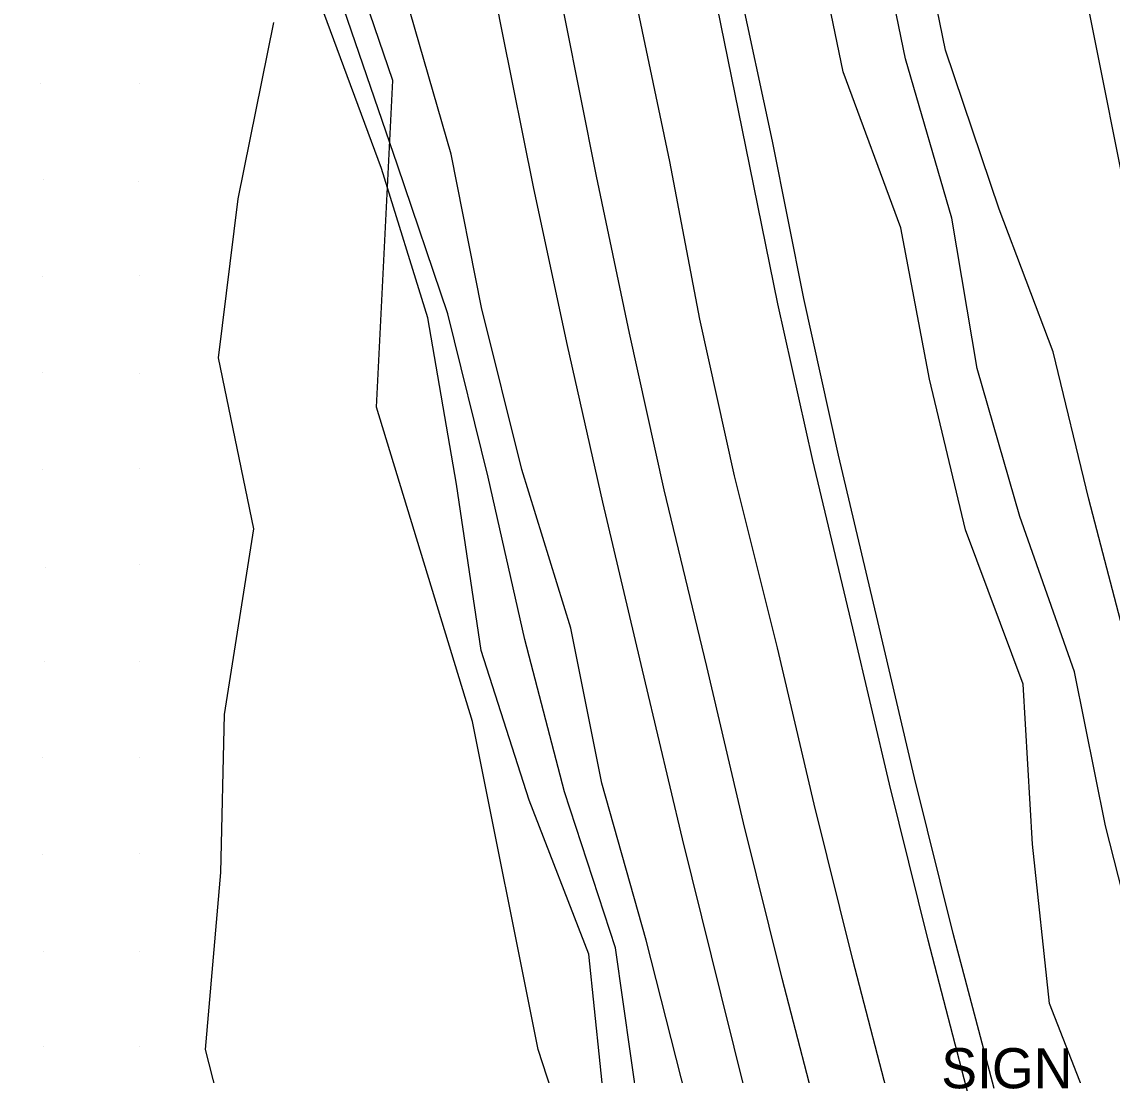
# Model space of a CAD drawing. Extents: x 1602514 to 1609837, y 863887 to 871157.
# Drawn here: x 1604294.3 to 1604464.1, y 868916.6 to 869080.7 of the extents above; entities that cross this region are included whole.
import ezdxf

# ---------------------------------------------------------------- set-up
doc = ezdxf.new("R2010")
doc.units = 0
for name, color, linetype in [('Roadway-Signs', 7, 'Continuous'), ('Survey-Centerline', 7, 'Continuous'), ('Survey-Edge of pavement', 7, 'Continuous'), ('Survey-Flow line', 7, 'Continuous'), ('Survey-Ridge Lines', 7, 'Continuous'), ('Survey-Shoulders', 7, 'Continuous'), ('Survey-Spot dirt', 7, 'Continuous'), ('Survey-Vegetation trees', 7, 'Continuous')]:
    doc.layers.add(name, color=color, linetype=linetype)

msp = doc.modelspace()

# ---------------------------------------------------------------- linework, layer by layer
at = {"layer": 'Survey-Centerline'}
msp.add_lwpolyline([(1604429.99, 868910.39), (1604423.73, 868934.59), (1604417.7, 868958.86), (1604411.97, 868983.2), (1604405.3, 869009.99), (1604399.88, 869034.4), (1604395.21, 869058.96), (1604390.07, 869083.42), (1604385.25, 869107.95), (1604380.53, 869132.5), (1604376.13, 869157.11), (1604371.54, 869184.32), (1604367.47, 869209), (1604363.77, 869233.72), (1604361.56, 869248.8), (1604358.52, 869273.47)], dxfattribs=at)
msp.add_lwpolyline([(1604429.99, 868910.39), (1604423.73, 868934.59), (1604417.7, 868958.86), (1604411.97, 868983.2), (1604405.3, 869009.99), (1604399.88, 869034.4), (1604395.21, 869058.96), (1604390.07, 869083.42), (1604385.25, 869107.95), (1604380.53, 869132.5), (1604376.13, 869157.11), (1604371.54, 869184.32), (1604367.47, 869209), (1604363.77, 869233.72), (1604361.56, 869248.8), (1604358.52, 869273.47)], dxfattribs=at)
at = {"layer": 'Survey-Edge of pavement'}
for points in [[(1604441.73, 868913.49), (1604435.47, 868937.69), (1604429.43, 868961.95), (1604423.71, 868986.3), (1604417.48, 869012.41), (1604412.06, 869036.82), (1604407.04, 869061.31), (1604402.06, 869085.8), (1604397.23, 869110.33), (1604392.51, 869134.88), (1604388.12, 869159.49), (1604383.64, 869185.96), (1604379.58, 869210.64), (1604375.88, 869235.37), (1604373.78, 869250.45), (1604370.73, 869275.15)], [(1604441.73, 868913.49), (1604435.47, 868937.69), (1604429.43, 868961.95), (1604423.71, 868986.3), (1604417.48, 869012.41), (1604412.06, 869036.82), (1604407.04, 869061.31), (1604402.06, 869085.8), (1604397.23, 869110.33), (1604392.51, 869134.88), (1604388.12, 869159.49), (1604383.64, 869185.96), (1604379.58, 869210.64), (1604375.88, 869235.37), (1604373.78, 869250.45), (1604370.73, 869275.15)], [(1604418.98, 868907.49), (1604412.72, 868931.69), (1604406.69, 868955.95), (1604400.96, 868980.29), (1604394.32, 869007.81), (1604388.91, 869032.22), (1604383.77, 869056.69), (1604378.94, 869081.21), (1604374.11, 869105.74), (1604369.39, 869130.29), (1604365, 869154.9), (1604360.28, 869182.79), (1604356.22, 869207.47), (1604352.52, 869232.19), (1604350.38, 869247.28), (1604347.13, 869271.91)], [(1604418.98, 868907.49), (1604412.72, 868931.69), (1604406.69, 868955.95), (1604400.96, 868980.29), (1604394.32, 869007.81), (1604388.91, 869032.22), (1604383.77, 869056.69), (1604378.94, 869081.21), (1604374.11, 869105.74), (1604369.39, 869130.29), (1604365, 869154.9), (1604360.28, 869182.79), (1604356.22, 869207.47), (1604352.52, 869232.19), (1604350.38, 869247.28), (1604347.13, 869271.91)]]:
    msp.add_lwpolyline(points, dxfattribs=at)
at = {"layer": 'Survey-Flow line'}
for points in [[(1604481.36, 868884.29), (1604475.64, 868908.22), (1604469.14, 868931.65), (1604463.08, 868955.47), (1604458.26, 868979.46), (1604449.71, 869003.69), (1604443.08, 869026.72), (1604439.12, 869050.16), (1604431.9, 869074.97), (1604426.97, 869098.97), (1604423.02, 869123.51), (1604419.66, 869147.75), (1604413.92, 869171.75), (1604412.56, 869196.69), (1604406.79, 869220.46), (1604403.76, 869245.16), (1604400.6, 869269.02), (1604399.12, 869279.06)], [(1604481.36, 868884.29), (1604475.64, 868908.22), (1604469.14, 868931.65), (1604463.08, 868955.47), (1604458.26, 868979.46), (1604449.71, 869003.69), (1604443.08, 869026.72), (1604439.12, 869050.16), (1604431.9, 869074.97), (1604426.97, 869098.97), (1604423.02, 869123.51), (1604419.66, 869147.75), (1604413.92, 869171.75), (1604412.56, 869196.69), (1604406.79, 869220.46), (1604403.76, 869245.16), (1604400.6, 869269.02), (1604399.12, 869279.06)], [(1604390.36, 868911.27), (1604386.73, 868936.5), (1604378.83, 868960.78), (1604372.63, 868984.49), (1604366.9, 869009.82), (1604360.66, 869035.22), (1604352.8, 869058.38), (1604344.43, 869082.74), (1604334.16, 869106.41), (1604325.87, 869131.01), (1604315.66, 869155.15), (1604310.09, 869179.8), (1604306.18, 869205.42), (1604302.2, 869230.28), (1604310.56, 869257.9)], [(1604390.36, 868911.27), (1604386.73, 868936.5), (1604378.83, 868960.78), (1604372.63, 868984.49), (1604366.9, 869009.82), (1604360.66, 869035.22), (1604352.8, 869058.38), (1604344.43, 869082.74), (1604334.16, 869106.41), (1604325.87, 869131.01), (1604315.66, 869155.15), (1604310.09, 869179.8), (1604306.18, 869205.42), (1604302.2, 869230.28), (1604310.56, 869257.9)]]:
    msp.add_lwpolyline(points, dxfattribs=at)
at = {"layer": 'Survey-Ridge Lines'}
for points in [[(1604488.19, 868911.68), (1604482.21, 868935.03), (1604474.18, 868958.23), (1604466.95, 868981.5), (1604460.46, 869006.36), (1604454.93, 869029.34), (1604446.52, 869051.57), (1604438.16, 869076.29), (1604433.25, 869100.21), (1604431.57, 869125.15), (1604429.8, 869149.56), (1604429.7, 869174.41), (1604426.6, 869199.01), (1604423.6, 869222.98), (1604415.08, 869246.82), (1604412.61, 869270.5), (1604410.99, 869280.69)], [(1604488.19, 868911.68), (1604482.21, 868935.03), (1604474.18, 868958.23), (1604466.95, 868981.5), (1604460.46, 869006.36), (1604454.93, 869029.34), (1604446.52, 869051.57), (1604438.16, 869076.29), (1604433.25, 869100.21), (1604431.57, 869125.15), (1604429.8, 869149.56), (1604429.7, 869174.41), (1604426.6, 869199.01), (1604423.6, 869222.98), (1604415.08, 869246.82), (1604412.61, 869270.5), (1604410.99, 869280.69)], [(1604463.34, 868904.83), (1604454.33, 868927.82), (1604451.71, 868952.65), (1604450.24, 868977.57), (1604441.29, 869001.59), (1604435.64, 869025.07), (1604431.17, 869048.65), (1604422.21, 869072.94), (1604417.25, 869097.06), (1604410.23, 869121.05), (1604404.41, 869145.03), (1604403.41, 869169.97), (1604401.83, 869194.93), (1604395.17, 869218.73), (1604389.32, 869243.05), (1604386.12, 869267.23), (1604386.01, 869277.25)], [(1604463.34, 868904.83), (1604454.33, 868927.82), (1604451.71, 868952.65), (1604450.24, 868977.57), (1604441.29, 869001.59), (1604435.64, 869025.07), (1604431.17, 869048.65), (1604422.21, 869072.94), (1604417.25, 869097.06), (1604410.23, 869121.05), (1604404.41, 869145.03), (1604403.41, 869169.97), (1604401.83, 869194.93), (1604395.17, 869218.73), (1604389.32, 869243.05), (1604386.12, 869267.23), (1604386.01, 869277.25)], [(1604385.23, 868909.94), (1604382.59, 868935.47), (1604373.3, 868959.48), (1604365.81, 868982.79), (1604361.99, 869008.73), (1604357.52, 869034.62), (1604350.33, 869057.86), (1604341.34, 869082.13), (1604325.97, 869104.84), (1604318.15, 869129.63), (1604309.1, 869154.04), (1604305.04, 869178.97), (1604301.22, 869204.68), (1604294.29, 869229.12), (1604300.67, 869256.68)], [(1604385.23, 868909.94), (1604382.59, 868935.47), (1604373.3, 868959.48), (1604365.81, 868982.79), (1604361.99, 869008.73), (1604357.52, 869034.62), (1604350.33, 869057.86), (1604341.34, 869082.13), (1604325.97, 869104.84), (1604318.15, 869129.63), (1604309.1, 869154.04), (1604305.04, 869178.97), (1604301.22, 869204.68), (1604294.29, 869229.12), (1604300.67, 869256.68)], [(1604397.76, 868913.18), (1604391.53, 868937.69), (1604384.61, 868962.14), (1604379.78, 868986.27), (1604372.16, 869010.99), (1604365.89, 869036.22), (1604361.18, 869060.14), (1604354.1, 869084.64), (1604346.55, 869108.79), (1604345.02, 869134.43), (1604341.21, 869159.46), (1604339.26, 869184.61), (1604335.71, 869209.83), (1604332.24, 869234.68)], [(1604397.76, 868913.18), (1604391.53, 868937.69), (1604384.61, 868962.14), (1604379.78, 868986.27), (1604372.16, 869010.99), (1604365.89, 869036.22), (1604361.18, 869060.14), (1604354.1, 869084.64), (1604346.55, 869108.79), (1604345.02, 869134.43), (1604341.21, 869159.46), (1604339.26, 869184.61), (1604335.71, 869209.83), (1604332.24, 869234.68)], [(1604484.44, 868512.77), (1604471.23, 868535.6), (1604456.61, 868557.12), (1604443.28, 868578.98), (1604434.63, 868603.63), (1604419.68, 868625.03), (1604407.62, 868648.56), (1604398.97, 868673.19), (1604385.98, 868695.5), (1604377.79, 868721.88), (1604369.61, 868744.74), (1604359.38, 868767.89), (1604353.35, 868794.66), (1604342.37, 868817.81), (1604333.79, 868842.09), (1604332.04, 868868.63), (1604329.31, 868895.47), (1604322.89, 868920.63), (1604325.28, 868948.19), (1604325.84, 868972.83), (1604330.44, 869001.73), (1604324.91, 869028.41), (1604328.01, 869053.17), (1604333.56, 869080.61)], [(1604484.44, 868512.77), (1604471.23, 868535.6), (1604456.61, 868557.12), (1604443.28, 868578.98), (1604434.63, 868603.63), (1604419.68, 868625.03), (1604407.62, 868648.56), (1604398.97, 868673.19), (1604385.98, 868695.5), (1604377.79, 868721.88), (1604369.61, 868744.74), (1604359.38, 868767.89), (1604353.35, 868794.66), (1604342.37, 868817.81), (1604333.79, 868842.09), (1604332.04, 868868.63), (1604329.31, 868895.47), (1604322.89, 868920.63), (1604325.28, 868948.19), (1604325.84, 868972.83), (1604330.44, 869001.73), (1604324.91, 869028.41), (1604328.01, 869053.17), (1604333.56, 869080.61)]]:
    msp.add_lwpolyline(points, dxfattribs=at)
at = {"layer": 'Survey-Shoulders'}
for points in [[(1604502.8, 868903.75), (1604496.16, 868927.85), (1604489.75, 868952.01), (1604483.71, 868976.27), (1604477.99, 869000.61), (1604472.85, 869023.41), (1604467.44, 869047.82), (1604462.57, 869072.34), (1604457.66, 869096.85), (1604452.83, 869121.38), (1604448.11, 869145.92), (1604443.8, 869170.55), (1604439.9, 869193.61), (1604435.83, 869218.28), (1604432.14, 869243.01), (1604429.79, 869258.06), (1604426.5, 869282.82)], [(1604502.8, 868903.75), (1604496.16, 868927.85), (1604489.75, 868952.01), (1604483.71, 868976.27), (1604477.99, 869000.61), (1604472.85, 869023.41), (1604467.44, 869047.82), (1604462.57, 869072.34), (1604457.66, 869096.85), (1604452.83, 869121.38), (1604448.11, 869145.92), (1604443.8, 869170.55), (1604439.9, 869193.61), (1604435.83, 869218.28), (1604432.14, 869243.01), (1604429.79, 869258.06), (1604426.5, 869282.82)], [(1604445.75, 868914.55), (1604439.34, 868938.71), (1604433.31, 868962.97), (1604427.59, 868987.32), (1604421.49, 869013.21), (1604416.07, 869037.62), (1604411.2, 869062.14), (1604405.94, 869086.58), (1604401.12, 869111.1), (1604396.4, 869135.65), (1604392, 869160.26), (1604387.57, 869186.5), (1604383.5, 869211.17), (1604379.8, 869235.9), (1604377.67, 869250.98), (1604374.62, 869275.69)], [(1604445.75, 868914.55), (1604439.34, 868938.71), (1604433.31, 868962.97), (1604427.59, 868987.32), (1604421.49, 869013.21), (1604416.07, 869037.62), (1604411.2, 869062.14), (1604405.94, 869086.58), (1604401.12, 869111.1), (1604396.4, 869135.65), (1604392, 869160.26), (1604387.57, 869186.5), (1604383.5, 869211.17), (1604379.8, 869235.9), (1604377.67, 869250.98), (1604374.62, 869275.69)], [(1604409.24, 868904.92), (1604403.21, 868929.18), (1604397.17, 868953.44), (1604391.45, 868977.78), (1604384.79, 869005.92), (1604379.26, 869030.31), (1604374.04, 869054.75), (1604369.11, 869079.26), (1604364.29, 869103.79), (1604359.57, 869128.34), (1604355.18, 869152.95), (1604350.36, 869181.44), (1604346.3, 869206.12), (1604342.6, 869230.84), (1604340.54, 869245.94), (1604336.87, 869270.5)], [(1604409.24, 868904.92), (1604403.21, 868929.18), (1604397.17, 868953.44), (1604391.45, 868977.78), (1604384.79, 869005.92), (1604379.26, 869030.31), (1604374.04, 869054.75), (1604369.11, 869079.26), (1604364.29, 869103.79), (1604359.57, 869128.34), (1604355.18, 869152.95), (1604350.36, 869181.44), (1604346.3, 869206.12), (1604342.6, 869230.84), (1604340.54, 869245.94), (1604336.87, 869270.5)]]:
    msp.add_lwpolyline(points, dxfattribs=at)
at = {"layer": 'Survey-Spot dirt'}
for p, q in [((1604297.17, 869071.14), (1604297.17, 869071.14)), ((1604297.17, 869071.14), (1604297.17, 869071.14)), ((1604312.57, 869071.1), (1604312.57, 869071.1)), ((1604312.57, 869071.1), (1604312.57, 869071.1)), ((1604297.64, 869056.13), (1604297.64, 869056.13)), ((1604297.64, 869056.13), (1604297.64, 869056.13)), ((1604312.53, 869055.9), (1604312.53, 869055.9)), ((1604312.53, 869055.9), (1604312.53, 869055.9)), ((1604297.58, 869041.07), (1604297.58, 869041.07)), ((1604297.58, 869041.07), (1604297.58, 869041.07)), ((1604312.55, 869041.21), (1604312.55, 869041.21)), ((1604312.55, 869041.21), (1604312.55, 869041.21)), ((1604297.58, 869026.07), (1604297.58, 869026.07)), ((1604297.58, 869026.07), (1604297.58, 869026.07)), ((1604312.58, 869026), (1604312.58, 869026)), ((1604312.58, 869026), (1604312.58, 869026)), ((1604297.55, 869010.95), (1604297.55, 869010.95)), ((1604297.55, 869010.95), (1604297.55, 869010.95)), ((1604312.67, 869011.19), (1604312.67, 869011.19)), ((1604312.67, 869011.19), (1604312.67, 869011.19)), ((1604297.98, 868995.79), (1604297.98, 868995.79)), ((1604297.98, 868995.79), (1604297.98, 868995.79)), ((1604312.68, 868996.17), (1604312.68, 868996.17)), ((1604312.68, 868996.17), (1604312.68, 868996.17)), ((1604297.77, 868981.16), (1604297.77, 868981.16)), ((1604297.77, 868981.16), (1604297.77, 868981.16)), ((1604312.62, 868981.15), (1604312.62, 868981.15)), ((1604312.62, 868981.15), (1604312.62, 868981.15)), ((1604297.49, 868966.14), (1604297.49, 868966.14)), ((1604297.49, 868966.14), (1604297.49, 868966.14)), ((1604312.66, 868966.08), (1604312.66, 868966.08)), ((1604312.66, 868966.08), (1604312.66, 868966.08)), ((1604297.56, 868951.05), (1604297.56, 868951.05)), ((1604297.56, 868951.05), (1604297.56, 868951.05)), ((1604312.63, 868951.18), (1604312.63, 868951.18)), ((1604312.63, 868951.18), (1604312.63, 868951.18)), ((1604297.66, 868935.98), (1604297.66, 868935.98)), ((1604297.66, 868935.98), (1604297.66, 868935.98)), ((1604312.58, 868935.95), (1604312.58, 868935.95)), ((1604312.58, 868935.95), (1604312.58, 868935.95)), ((1604297.61, 868921.05), (1604297.61, 868921.05)), ((1604297.61, 868921.05), (1604297.61, 868921.05)), ((1604312.63, 868921.09), (1604312.63, 868921.09)), ((1604312.63, 868921.09), (1604312.63, 868921.09))]:
    msp.add_line(p, q, dxfattribs=at)
at = {"layer": 'Survey-Vegetation trees'}
msp.add_lwpolyline([(1604524.07, 868408.2), (1604517.77, 868467), (1604534.09, 868482.63), (1604505.47, 868507.06), (1604501.28, 868558.85), (1604491.05, 868596.73), (1604473.3, 868624.95), (1604454.35, 868655.26), (1604446.59, 868701.1), (1604418.23, 868743.65), (1604421.67, 868767.54), (1604397.33, 868779.5), (1604399.43, 868821.02), (1604393.6, 868862.55), (1604374.72, 868920.64), (1604364.46, 868971.73), (1604349.54, 869020.72), (1604352.1, 869071.58), (1604327.15, 869144.6), (1604316.89, 869209.93), (1604321.32, 869253.32)], dxfattribs=at)
msp.add_lwpolyline([(1604524.07, 868408.2), (1604517.77, 868467), (1604534.09, 868482.63), (1604505.47, 868507.06), (1604501.28, 868558.85), (1604491.05, 868596.73), (1604473.3, 868624.95), (1604454.35, 868655.26), (1604446.59, 868701.1), (1604418.23, 868743.65), (1604421.67, 868767.54), (1604397.33, 868779.5), (1604399.43, 868821.02), (1604393.6, 868862.55), (1604374.72, 868920.64), (1604364.46, 868971.73), (1604349.54, 869020.72), (1604352.1, 869071.58), (1604327.15, 869144.6), (1604316.89, 869209.93), (1604321.32, 869253.32)], dxfattribs=at)

# ---------------------------------------------------------------- texts
at = {"layer": 'Roadway-Signs'}
msp.add_text('SIGN', height=6.25, dxfattribs=at).set_placement((1604437.49, 868914.6))
msp.add_text('SIGN', height=6.25, dxfattribs=at).set_placement((1604437.49, 868914.6))

doc.saveas('drawing.dxf')
